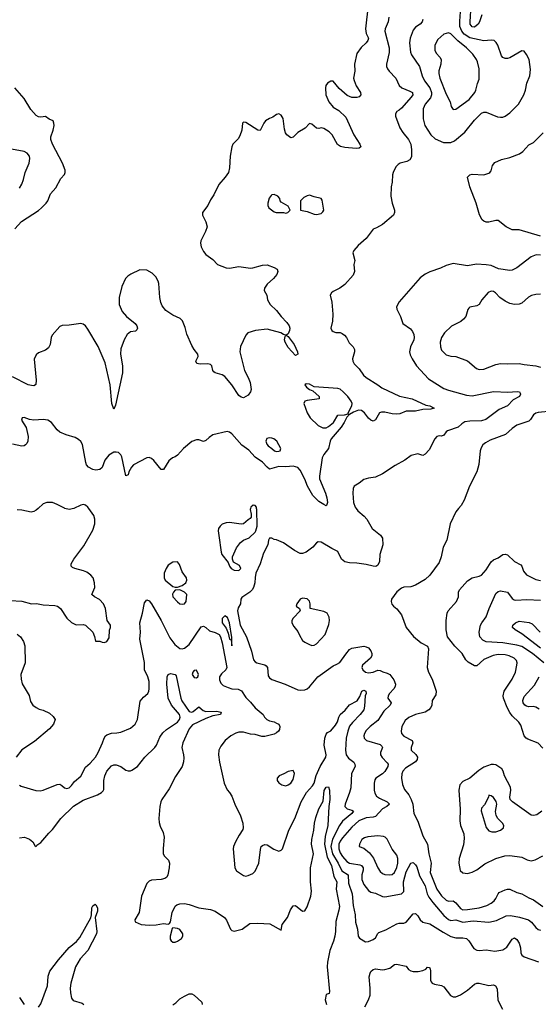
# Model space of a CAD drawing. Header units: inches. Extents: x 1384664 to 1536621, y 460766 to 646467.
# Tile 316 of 488: x 1491631 to 1496031, y 555792 to 564148. Entities that reach past the tile are written whole.
import ezdxf

# ---------------------------------------------------------------- set-up
doc = ezdxf.new("R2010")
doc.units = ezdxf.units.IN
doc.header["$MEASUREMENT"] = 0
doc.layers.add('B4595', color=7, linetype='Continuous')
doc.layers.add('B4596', color=7, linetype='Continuous')

msp = doc.modelspace()

# ---------------------------------------------------------------- linework, layer by layer
at = {"layer": 'B4595', "color": 5}
for points, elevation in [([(1491550, 559219.3), (1491650, 559213.4), (1491730, 559190.6), (1491773.2, 559193.2), (1491830, 559181), (1491930, 559176), (1491950.7, 559170.7), (1491978, 559150), (1492031, 559070), (1492070, 559031), (1492110, 559011), (1492170, 559016), (1492190, 559010.8), (1492250.7, 558950), (1492265.4, 558914.6), (1492274, 558874), (1492310, 558874.8), (1492330, 558864.7), (1492350, 558861), (1492370, 558871), (1492390, 558902), (1492394, 558966), (1492402, 558990), (1492402, 559010), (1492373.2, 559050), (1492359.3, 559150), (1492340.9, 559190), (1492306.7, 559226.7), (1492264, 559250), (1492242.7, 559270), (1492269.4, 559330), (1492266, 559370), (1492253.2, 559410), (1492234.8, 559434.8), (1492199.6, 559459.6), (1492171.8, 559471.8), (1492098, 559490), (1492079, 559499), (1492068, 559510), (1492068.7, 559530), (1492089.2, 559570), (1492176.1, 559683.9), (1492250, 559816), (1492267, 559870), (1492269.4, 559910), (1492260.1, 559940.1), (1492216.6, 560000)], 760), ([(1491787.3, 560000), (1491770, 559984), (1491750, 559973.2), (1491729.3, 559969.3), (1491650, 559986), (1491610, 559989.3)], 760), ([(1492091.1, 560000), (1492090, 559999.5), (1492050, 559992.3), (1492014, 560000)], 760), ([(1493589.1, 560000), (1493586.8, 559990), (1493596, 559950), (1493595.3, 559924.7), (1493586.8, 559913.2), (1493570, 559904), (1493530.5, 559869.5), (1493510, 559866), (1493410, 559880.7), (1493382.8, 559877.2), (1493350, 559866), (1493330.8, 559850), (1493318.8, 559830), (1493314.8, 559810), (1493319.1, 559770), (1493339.3, 559630), (1493346, 559610), (1493400.7, 559540.7), (1493411.3, 559510), (1493426, 559490), (1493450, 559476), (1493490, 559472), (1493508, 559490), (1493494.6, 559514.6), (1493445.2, 559545.2), (1493435.3, 559570), (1493437.2, 559590), (1493470, 559664.7), (1493505.2, 559710), (1493530, 559731), (1493578, 559750), (1493630, 559798), (1493635.1, 559810), (1493644.5, 559850), (1493642.7, 559990), (1493641, 560000)], 760), ([(1494485.7, 560000), (1494500.2, 559980.2), (1494554.3, 559934.3), (1494575.5, 559910), (1494621.6, 559830), (1494692.8, 559772.8), (1494707.9, 559747.9), (1494712.4, 559690), (1494686.4, 559610), (1494684.5, 559550), (1494670, 559518.3), (1494651.4, 559508.6), (1494630, 559509.1), (1494570, 559525), (1494490, 559535.5), (1494430, 559537.3), (1494390, 559546), (1494360.2, 559570), (1494330, 559634.1), (1494278.9, 559658.9), (1494190, 559714), (1494163.4, 559716.6), (1494150, 559709.3), (1494117.1, 559670), (1494061.6, 559630), (1494030, 559617.7), (1494010, 559618.3), (1493962.9, 559642.9), (1493870, 559709.5), (1493810, 559733.2), (1493790, 559735.3), (1493770, 559748), (1493750, 559748), (1493741, 559730), (1493734.8, 559690), (1493698.5, 559621.5), (1493670.8, 559530), (1493634.8, 559450), (1493627.3, 559412.7), (1493626, 559370), (1493614, 559330), (1493603.1, 559310), (1493583.8, 559290), (1493515.1, 559244.9), (1493506, 559230), (1493504.9, 559190), (1493483.6, 559156.4), (1493478.7, 559130), (1493502, 559010), (1493554.9, 558910), (1493596.1, 558790), (1493615.3, 558715.3), (1493630, 558697.6), (1493644, 558690), (1493710, 558671.6), (1493723.2, 558663.2), (1493732.9, 558650), (1493739.9, 558579.9), (1493750, 558563.8), (1493770, 558548.8), (1493884, 558510), (1493990, 558461.3), (1494010, 558457.6), (1494050, 558461.3), (1494070, 558470.3), (1494090, 558487), (1494160.4, 558570), (1494290, 558664.9), (1494322.6, 558677.4), (1494346.7, 558693.3), (1494396.6, 558763.4), (1494430, 558802), (1494450, 558814.9), (1494550, 558830.7), (1494570, 558826.8), (1494590, 558816), (1494610, 558791.3), (1494618.8, 558770), (1494617.3, 558750), (1494606.8, 558730), (1494539.3, 558670), (1494534.4, 558650), (1494541.3, 558630), (1494564.9, 558610), (1494590, 558604.9), (1494630, 558610.3), (1494670, 558628), (1494690, 558625.5), (1494712.1, 558612.1), (1494750, 558601.6), (1494770, 558590.4), (1494806.6, 558546.6), (1494819.3, 558510), (1494815.8, 558490), (1494804.9, 558470), (1494769, 558430), (1494757.3, 558410), (1494753.1, 558390), (1494781.7, 558350), (1494773.2, 558330), (1494720.7, 558279.3), (1494670, 558200.9), (1494604.2, 558150), (1494570, 558116.9), (1494555.6, 558090), (1494551.6, 558070), (1494554.6, 558050), (1494574, 558030), (1494690, 557995.4), (1494703.6, 557983.6), (1494707.8, 557970), (1494693, 557930), (1494692.9, 557910), (1494705.8, 557885.8), (1494750, 557840.4), (1494755.8, 557830), (1494754.5, 557810), (1494730, 557766.6), (1494710, 557747.7), (1494652.9, 557710), (1494644.1, 557695.9), (1494637.6, 557670), (1494637.6, 557610), (1494643.2, 557583.2), (1494659.4, 557559.4), (1494682.7, 557542.7), (1494748.9, 557510), (1494768.7, 557490), (1494745.3, 557470), (1494710, 557449.8), (1494650, 557385.2), (1494630, 557379.6), (1494570, 557374.9), (1494507.5, 557350), (1494450, 557294.9), (1494370, 557205.4), (1494350, 557177.5), (1494338.9, 557150), (1494338.5, 557110), (1494350, 557076.8), (1494370, 557045.7), (1494405, 557005), (1494429.7, 556989.7), (1494445.6, 556985.6), (1494516.7, 556976.7), (1494530.2, 556970), (1494545, 556950), (1494546.1, 556930), (1494532.9, 556890), (1494533, 556850), (1494550.1, 556810), (1494590, 556758.2), (1494610, 556744.1), (1494650, 556736.1), (1494710, 556707.3), (1494730, 556704.7), (1494870.5, 556729.5), (1494889.8, 556750), (1494887.7, 556830), (1494910, 556915.6), (1494950, 556988.4), (1494970, 556994.9), (1494990, 556976.4), (1494999.4, 556959.4), (1495022.4, 556882.4), (1495070, 556796.5), (1495087.4, 556730), (1495101.8, 556701.8), (1495135.5, 556655.5), (1495230, 556545), (1495270, 556512), (1495290, 556503.2), (1495330.8, 556509.2), (1495390.1, 556490.1), (1495479.1, 556499.1), (1495610, 556488.7), (1495676.4, 556503.6), (1495758.2, 556541.8), (1495794.6, 556545.4), (1495871.8, 556531.8), (1495947.2, 556510), (1495973.8, 556490), (1496010, 556442.6), (1496030, 556427.8), (1496050, 556420.2)], 760), ([(1495354.9, 560000), (1495330.6, 559970), (1495284, 559870), (1495254.8, 559730), (1495222.8, 559670), (1495206, 559590), (1495190, 559541.2), (1495110, 559434), (1495070, 559397.2), (1494990, 559349.3), (1494950, 559335.3), (1494890, 559333.2), (1494870, 559322.7), (1494830, 559292.7), (1494786.8, 559230), (1494782.8, 559210), (1494787.7, 559187.7), (1494801, 559170), (1494830, 559146.8), (1494870, 559096), (1494908.6, 558988.6), (1494972.5, 558912.5), (1495038.5, 558858.5), (1495091.3, 558830), (1495098, 558810), (1495088.5, 558650), (1495100.3, 558610), (1495131.7, 558550), (1495164.6, 558450), (1495162.3, 558417.7), (1495129.1, 558370.9), (1495126.4, 558330), (1495119.3, 558310), (1495103, 558290), (1495070.2, 558269.8), (1494990, 558252.2), (1494932.9, 558227.1), (1494900.9, 558199.1), (1494874, 558150), (1494866.5, 558110), (1494871.1, 558090), (1494890, 558066.7), (1494960.5, 558030), (1494965.7, 558010), (1494951.8, 557970), (1494952.2, 557950), (1494992.7, 557912.7), (1495006, 557890), (1495003.5, 557870), (1494988.2, 557850), (1494902.8, 557797.2), (1494880.2, 557770), (1494872.9, 557747.1), (1494869.4, 557710), (1494877.7, 557657.7), (1494895.5, 557615.5), (1494931.4, 557570), (1494952.4, 557530), (1494966.9, 557490), (1494974.9, 557410), (1495010, 557346), (1495050, 557223.1), (1495092.2, 557152.2), (1495102.3, 557070), (1495121.7, 556990), (1495113.9, 556910), (1495168.7, 556768.7), (1495210, 556712.5), (1495250, 556676.1), (1495270, 556666), (1495310, 556670.2), (1495330, 556654.4), (1495370, 556605.9), (1495390, 556595), (1495430, 556595.8), (1495530, 556610.1), (1495594, 556630), (1495630, 556649), (1495657, 556670), (1495671.7, 556690), (1495689.3, 556730.7), (1495700.3, 556739.7), (1495750, 556764.5), (1495770, 556770.2), (1495790, 556769.2), (1495850, 556740.9), (1495890.2, 556730.2), (1495950, 556695.3), (1495990, 556678), (1496070, 556622.6)], 780), ([(1496070, 557966.3), (1496030, 558007.8), (1495941.8, 558041.8), (1495928, 558050), (1495911.2, 558070), (1495881.9, 558161.9), (1495865.3, 558185.3), (1495810, 558238.8), (1495790, 558267.8), (1495765.6, 558310), (1495734.5, 558390), (1495731.9, 558410), (1495741.1, 558450), (1495808.7, 558550), (1495836.8, 558610), (1495849.7, 558670), (1495851.1, 558690), (1495845.1, 558710), (1495827.6, 558730), (1495782.9, 558750), (1495750, 558757.5), (1495690, 558760.2), (1495649.2, 558750.8), (1495570, 558718.3), (1495510, 558663.9), (1495490, 558664.2), (1495434.8, 558694.8), (1495416.5, 558716.5), (1495384.7, 558770), (1495322.9, 558830), (1495261.2, 558910), (1495249.5, 558969.5), (1495249.6, 559049.6), (1495256.9, 559110), (1495265.1, 559130), (1495337, 559210), (1495353.6, 559250), (1495354.5, 559290), (1495362, 559310), (1495430, 559384.9), (1495469.7, 559410.3), (1495530, 559424.2), (1495550, 559434.3), (1495590, 559478.5), (1495630, 559547.2), (1495650, 559563.1), (1495690, 559581.7), (1495730, 559608.7), (1495750, 559612.9), (1495770, 559607.2), (1495830, 559550.2), (1495882.7, 559522.7), (1495891.5, 559511.5), (1495906.5, 559466.5), (1495930, 559437.6), (1496010, 559397.6), (1496050, 559388.7)], 780), ([(1496078.8, 558690), (1495982.8, 558770), (1495890, 558828.3), (1495850, 558840.5), (1495730, 558860.9), (1495588.3, 558868.3), (1495561.1, 558881.1), (1495534, 558910), (1495527.9, 558950), (1495540.8, 559010), (1495551, 559030), (1495590, 559080.4), (1495612.7, 559150), (1495670, 559279.3), (1495690, 559295.5), (1495710, 559301.6), (1495770, 559290.3), (1495810, 559236.5), (1495825, 559225), (1495840.6, 559220.6), (1495932.7, 559227.3), (1496050, 559222.5)], 760), ([(1491630, 557650.8), (1491642.8, 557642.8), (1491766.6, 557606.6), (1491804.1, 557604.1), (1491830, 557608.5), (1491950, 557657), (1491970, 557659.5), (1491987.3, 557650), (1492010, 557628.2), (1492030, 557624.4), (1492050, 557630.4), (1492071.6, 557650), (1492096.4, 557683.6), (1492150, 557728.2), (1492190, 557805.5), (1492230, 557838.4), (1492272.6, 557890), (1492297.7, 557930), (1492333.6, 558010), (1492346.3, 558050), (1492359.5, 558070), (1492370, 558079.3), (1492410, 558093), (1492454.4, 558094.4), (1492490, 558102), (1492570, 558136.3), (1492609.6, 558170.4), (1492629.6, 558210), (1492654.2, 558365.8), (1492681.6, 558398.4), (1492717.6, 558430), (1492727.6, 558450), (1492729.6, 558470.4), (1492729.7, 558530), (1492717.6, 558570), (1492690.8, 558630), (1492688.3, 558691.7), (1492650.5, 558890), (1492654.9, 558950), (1492651.4, 559030), (1492673.7, 559110), (1492690, 559198.8), (1492710, 559223.8), (1492730, 559217), (1492750, 559191.8), (1492830.2, 559050), (1492903.2, 558903.2), (1492946.1, 558846.1), (1492990, 558811.6), (1493010, 558809.2), (1493030, 558815), (1493070, 558844.3), (1493170, 558994.9), (1493190, 559001.3), (1493210, 558990.4), (1493241.7, 558961.7), (1493290, 558948.3), (1493323.5, 558930), (1493335.7, 558910), (1493350, 558859.5), (1493387.3, 558650), (1493381, 558630), (1493343.6, 558596.4), (1493326.8, 558570), (1493324.7, 558544.7), (1493336.1, 558516.1), (1493357.2, 558497.2), (1493399.6, 558479.6), (1493430, 558470.2), (1493485.1, 558465.1), (1493513.2, 558453.2), (1493550, 558395.5), (1493590, 558357.1), (1493629.2, 558309.2), (1493696, 558250), (1493706.8, 558230), (1493726.8, 558210), (1493750, 558196.3), (1493790, 558188), (1493810, 558179.1), (1493828.1, 558168.1), (1493838, 558150), (1493835.8, 558124.2), (1493827.3, 558110), (1493810, 558095.1), (1493790, 558085.1), (1493710, 558066), (1493685.9, 558065.9), (1493630, 558082.9), (1493590, 558083.6), (1493530, 558100.5), (1493490, 558100.5), (1493465.8, 558094.2), (1493422.8, 558070), (1493374, 558030), (1493338, 557982), (1493321.3, 557950), (1493316.4, 557910), (1493325.5, 557845.5), (1493365.5, 557670), (1493390, 557611.3), (1493410.8, 557590), (1493430, 557558), (1493456.3, 557490), (1493505.5, 557390), (1493524.9, 557330), (1493527.7, 557290), (1493523.4, 557276.6), (1493491.7, 557228.3), (1493461.3, 557170), (1493445.3, 557130), (1493443.1, 557110), (1493455.5, 556950), (1493470, 556925.5), (1493530, 556886.4), (1493550, 556880.4), (1493570, 556883.8), (1493610, 556900.7), (1493630, 556921), (1493660.4, 556990), (1493674.7, 557105.3), (1493680.9, 557130), (1493690, 557140.7), (1493710, 557147.7), (1493730, 557144.9), (1493788.2, 557108.2), (1493830, 557092.7), (1493850, 557099.3), (1493860.7, 557110), (1493913.2, 557270), (1493963.8, 557370), (1494020.2, 557510), (1494064.7, 557590), (1494115.1, 557644.9), (1494130, 557668.8), (1494145.6, 557734.4), (1494180.8, 557810), (1494228.5, 557890), (1494229.9, 557910), (1494213.3, 557990), (1494218.9, 558050), (1494230, 558083.7), (1494242.8, 558097.2), (1494270, 558112.6), (1494310, 558161.7), (1494327, 558190), (1494337.9, 558230), (1494351, 558250), (1494391.9, 558288.1), (1494430, 558334.6), (1494493.2, 558366.8), (1494517, 558403), (1494533.6, 558450), (1494550, 558456.8), (1494566.4, 558450), (1494570.9, 558430), (1494562.6, 558410), (1494557.1, 558322.9), (1494549.3, 558290.7), (1494519.7, 558250), (1494455.5, 558184.5), (1494430, 558151.9), (1494413.9, 558110), (1494402, 558050), (1494394.2, 557950), (1494401.3, 557910), (1494420.8, 557880.8), (1494466.5, 557846.5), (1494475.6, 557830), (1494476.5, 557810), (1494445.3, 557750), (1494439.3, 557630), (1494429.4, 557590.6), (1494391.3, 557490), (1494389, 557470), (1494408.2, 557450), (1494450, 557439), (1494462, 557430), (1494448.4, 557410), (1494370, 557346), (1494343.7, 557310), (1494285.2, 557194.8), (1494271.9, 557130), (1494284.8, 557070), (1494333.2, 556990), (1494365.2, 556925.2), (1494418.8, 556890), (1494421.3, 556821.3), (1494451.3, 556730), (1494459.5, 556630), (1494478.2, 556550), (1494478.7, 556490), (1494497.6, 556430), (1494502.8, 556370), (1494514.4, 556354.4), (1494563.5, 556323.5), (1494590, 556324), (1494630, 556341.6), (1494650, 556356.3), (1494668.4, 556391.6), (1494678.3, 556401.7), (1494737.4, 556422.6), (1494830, 556475.5), (1494850, 556480.5), (1494890, 556479.5), (1494910, 556490.4), (1494970, 556558.4), (1494990, 556563.8), (1495010, 556543), (1495030, 556508), (1495050, 556490.4), (1495110, 556476), (1495223.7, 556403.7), (1495290, 556367.2), (1495330, 556355.1), (1495390, 556356.3), (1495421.6, 556350), (1495441.1, 556330), (1495484.4, 556264.4), (1495510.3, 556250.3), (1495530, 556247.4), (1495590, 556253.1), (1495661.8, 556241.8), (1495730, 556252.9), (1495764.2, 556275.8), (1495810, 556344.2), (1495830, 556354.9), (1495850, 556341.3), (1495868, 556310), (1495879.2, 556270), (1495883.5, 556230), (1495892.4, 556210), (1495910, 556195.3), (1496031.3, 556151.3)], 740), ([(1496050, 558814.5), (1495890, 558935.8), (1495833.6, 558970), (1495811.8, 558990), (1495814.5, 559010), (1495838.4, 559030), (1495870, 559042.8), (1495952.7, 559032.7), (1495979.5, 559019.5), (1496047.9, 558950)], 740), ([(1491610, 558933.8), (1491636.5, 558910), (1491661.7, 558870), (1491674.8, 558834.8), (1491677.1, 558690), (1491641.7, 558590), (1491642, 558550), (1491652.3, 558512.3), (1491710, 558411.3), (1491721.1, 558361.1), (1491741, 558330), (1491770.5, 558310.5), (1491795.9, 558295.9), (1491830, 558286.8), (1491883.5, 558263.5), (1491914.4, 558234.4), (1491931, 558210), (1491917.3, 558170), (1491884, 558130), (1491756.7, 558023.3), (1491650, 557951.5), (1491599.5, 557890)], 740), ([(1491630, 557204), (1491670.6, 557210.6), (1491714.4, 557194.4), (1491742, 557170), (1491759.6, 557139.6), (1491770, 557132), (1491777.2, 557142.8), (1491810, 557164.9), (1491876.9, 557243.1), (1491910, 557274.9), (1491979.1, 557370), (1492086.7, 557473.3), (1492170, 557525), (1492289.6, 557570), (1492325.1, 557590), (1492337.8, 557602.2), (1492344.7, 557615.3), (1492344.2, 557690), (1492352.2, 557730), (1492371.1, 557770), (1492410, 557815.6), (1492430, 557824), (1492450, 557824), (1492490, 557809), (1492530, 557780.2), (1492550, 557772.3), (1492570, 557773.2), (1492581.4, 557778.6), (1492629.7, 557810), (1492691.5, 557888.5), (1492778, 557970), (1492790.7, 557990), (1492819.7, 558060.3), (1492844.4, 558095.6), (1492876.6, 558123.4), (1492970, 558187.3), (1492986.7, 558210), (1492991.1, 558230), (1492985.2, 558250), (1492919.4, 558330), (1492889.8, 558390), (1492878.4, 558510), (1492881, 558570), (1492889.8, 558590.2), (1492910, 558598), (1492950, 558590.3), (1492958.7, 558578.7), (1492996.6, 558390), (1493006.6, 558366.6), (1493070, 558275.4), (1493090, 558271.7), (1493102.8, 558277.2), (1493150, 558315.8), (1493186.3, 558286.3), (1493210, 558277.7), (1493300.8, 558280.8), (1493339.3, 558270), (1493335.5, 558250), (1493270, 558238.9), (1493210, 558217.7), (1493095.7, 558164.3), (1493069.3, 558130.7), (1493014.8, 558010), (1493006.8, 557970), (1493021.8, 557910), (1493022.8, 557882.8), (1493020.6, 557850), (1493010.2, 557810), (1492953.8, 557726.2), (1492898.2, 557621.8), (1492836.2, 557530), (1492827, 557510), (1492819.4, 557470), (1492812, 557370), (1492814.1, 557334.1), (1492822.8, 557302.8), (1492848.2, 557250), (1492856.3, 557210), (1492846.9, 557113.1), (1492848.4, 557070), (1492859.3, 557050), (1492893.9, 557013.9), (1492901.1, 556990), (1492900.3, 556950), (1492889, 556891), (1492879.5, 556870), (1492861.4, 556858.6), (1492830, 556850.8), (1492750, 556845.1), (1492730, 556837.6), (1492710, 556818), (1492663.8, 556710), (1492643.6, 556570), (1492608.2, 556510), (1492610.7, 556490.7), (1492662, 556470), (1492730, 556462.4), (1492790, 556466.4), (1492850, 556477.1), (1492890, 556471), (1492903.1, 556476.9), (1492909.4, 556490.6), (1492925.7, 556570), (1492950, 556623.8), (1492964.5, 556635.5), (1492990, 556644.7), (1493030, 556646.4), (1493070, 556638.5), (1493150, 556611), (1493250, 556597.8), (1493290, 556583.6), (1493368.8, 556530), (1493385.9, 556505.9), (1493419.5, 556430), (1493430, 556418.7), (1493450, 556411.8), (1493518, 556430), (1493583.5, 556476.5), (1493650, 556481.7), (1493753.8, 556473.8), (1493850, 556422), (1493858.4, 556470), (1493903.6, 556530), (1493927, 556593), (1493950, 556627.3), (1493970, 556630.8), (1494030, 556582.4), (1494050, 556586), (1494070, 556618.8), (1494102, 556710), (1494107.4, 556752.6), (1494098, 556830), (1494097.8, 556950), (1494124.6, 557070), (1494105.6, 557150), (1494108.6, 557190), (1494127.7, 557270), (1494132.8, 557330), (1494143.1, 557376.9), (1494169.3, 557450), (1494204.8, 557515.2), (1494213, 557607), (1494230, 557635.3), (1494250, 557638), (1494260.7, 557610), (1494262.9, 557530), (1494254.1, 557470), (1494243.8, 557310), (1494223.8, 557216.2), (1494216.9, 557150), (1494240.7, 557040.7), (1494275.3, 556970), (1494297.3, 556877.3), (1494320.8, 556830), (1494315.5, 556770), (1494343.3, 556623.3), (1494339.9, 556590), (1494313.4, 556493.4), (1494310.1, 556410), (1494303.5, 556370), (1494292.7, 556327.3), (1494263.5, 556250), (1494242.4, 556150), (1494240.9, 556110), (1494259.3, 555900.7), (1494255.6, 555884.4), (1494230, 555874), (1494222.5, 555830), (1494234, 555790)], 720), ([(1496037.5, 558297.5), (1496010, 558313.6), (1495990, 558318.4), (1495950, 558317.2), (1495930, 558322.3), (1495915.8, 558330), (1495902.9, 558350), (1495900.8, 558370), (1495910, 558403), (1496000, 558500), (1496038, 558570)], 760), ([(1496059.7, 557430), (1496019.1, 557400.9), (1495990, 557393.4), (1495970, 557398.1), (1495950, 557411.1), (1495810.8, 557510), (1495791.4, 557530), (1495788.2, 557550), (1495798.7, 557610), (1495794.3, 557634.3), (1495744.1, 557730), (1495731.5, 557771.5), (1495720.9, 557790), (1495670, 557822.9), (1495650, 557828.1), (1495630, 557826.2), (1495570, 557803.4), (1495525.3, 557774.7), (1495450, 557712), (1495390, 557682.6), (1495365.2, 557654.8), (1495355.6, 557610), (1495367.6, 557447.6), (1495364.2, 557350), (1495370.1, 557310), (1495398.7, 557238.7), (1495402, 557198), (1495395, 557145), (1495358.6, 557030), (1495355.9, 556990), (1495368.4, 556928.4), (1495390, 556907.5), (1495430, 556902.4), (1495470, 556914.3), (1495510, 556934), (1495576.7, 556983.3), (1495670, 557028.4), (1495748.2, 557051.8), (1495790, 557056.2), (1495890, 557040.2), (1495936.9, 557016.9), (1495970, 557008.4), (1496003.2, 557016.8), (1496070, 557051.2)], 820), ([(1491790, 555767), (1491810, 555797.3), (1491867.5, 555950), (1491871.9, 556030), (1491885.6, 556074.4), (1491959.3, 556170), (1492050, 556272.9), (1492113.6, 556326.4), (1492142.1, 556357.9), (1492233.4, 556526.6), (1492240.5, 556550), (1492242.8, 556610), (1492250, 556628), (1492270, 556641.6), (1492276.9, 556636.9), (1492291.6, 556610), (1492290, 556581.2), (1492271.9, 556528.1), (1492284.3, 556410), (1492282.7, 556390), (1492207.8, 556250), (1492142.9, 556177.1), (1492103.8, 556110), (1492064.5, 555970), (1492059.8, 555930), (1492061.6, 555890), (1492070, 555842.8), (1492084.4, 555824.4), (1492160.3, 555800.3), (1492174.9, 555790)], 680), ([(1494559.2, 555770), (1494591.6, 555830), (1494603.5, 555870), (1494605.5, 555930), (1494594.9, 556025.1), (1494603.4, 556056.6), (1494610, 556070.4), (1494630, 556088.5), (1494650, 556093.4), (1494710, 556084.4), (1494730, 556086.5), (1494770, 556098.3), (1494809.8, 556130.2), (1494828.6, 556131.4), (1494910, 556114.9), (1494930, 556087.7), (1494950, 556075.5), (1494970, 556070.5), (1495010.4, 556070.4), (1495050, 556078.3), (1495076, 556090), (1495090, 556106.8), (1495105.4, 556105.4), (1495110, 556102), (1495115.3, 556075.3), (1495116.2, 555996.2), (1495122.2, 555982.2), (1495131.8, 555971.8), (1495150, 555963.7), (1495210, 555950.3), (1495230, 555939.5), (1495286.7, 555866.7), (1495310, 555854.9), (1495330, 555856.5), (1495370, 555872.2), (1495430, 555910.6), (1495490, 555962.8), (1495510, 555970.6), (1495530, 555972.7), (1495610, 555952.7), (1495650, 555956.4), (1495668.8, 555948.8), (1495682.5, 555922.5), (1495687.3, 555827.3), (1495727.4, 555750)], 720), ([(1491628.3, 555850), (1491670, 555790.3)], 680), ([(1492930, 555787.2), (1492956.4, 555803.6), (1492990, 555838), (1493030, 555862.4), (1493070, 555881.6), (1493090, 555880.5), (1493110, 555870.7), (1493176, 555810), (1493178.8, 555790)], 680)]:
    msp.add_lwpolyline(points, dxfattribs=dict(at, elevation=elevation))
for points, elevation in [([(1492970, 559548), (1492930, 559544), (1492890, 559517.2), (1492873, 559490), (1492857.6, 559450), (1492855.5, 559410), (1492864.9, 559390), (1492930, 559337.1), (1492950, 559330.5), (1492970, 559330.6), (1493010, 559347.3), (1493041.2, 559370), (1493049.2, 559390), (1493045.2, 559410), (1493010, 559462), (1492985.2, 559525.2)], 760), ([(1492990, 559309.3), (1492950, 559305.2), (1492934.8, 559290), (1492926.7, 559273.3), (1492930.7, 559250), (1492970, 559206.8), (1492990, 559191), (1493010, 559186.8), (1493030, 559191), (1493042.7, 559210), (1493049.3, 559270), (1493029, 559290)], 760), ([(1494030, 559239), (1494010, 559229), (1493981, 559190), (1493976, 559170), (1494004.7, 559150), (1494011.3, 559130), (1493950.5, 559070), (1493939.1, 559050), (1493940.7, 559030), (1493958, 558998), (1493990, 558956), (1494003.4, 558923.4), (1494030, 558880.7), (1494050, 558864), (1494090, 558844), (1494110, 558837.3), (1494130, 558839.1), (1494150, 558850.7), (1494223, 558930), (1494254.2, 559014.2), (1494259.6, 559050), (1494256.1, 559076.1), (1494239.3, 559110), (1494210, 559126.6), (1494095.3, 559150), (1494096, 559190), (1494090, 559214), (1494070, 559233.2)], 780), ([(1493370, 559088.6), (1493350, 559066.6), (1493348.8, 559030), (1493382.7, 558982.7), (1493400.5, 558940.5), (1493410, 558890.7), (1493426, 558886), (1493430, 558834), (1493430, 558906), (1493412.1, 559030), (1493394.8, 559074.8)], 760), ([(1493130, 558626.9), (1493110, 558625.7), (1493099.3, 558610), (1493094.7, 558590), (1493110, 558566.1), (1493130, 558563.7), (1493140.9, 558570), (1493148, 558590)], 740), ([(1493950, 557775.3), (1493910, 557769), (1493873.2, 557746.8), (1493832, 557730), (1493816, 557710), (1493816, 557690), (1493830, 557671.3), (1493855.3, 557655.3), (1493890, 557646.8), (1493910, 557653.4), (1493930, 557668), (1493950, 557701), (1493961.2, 557750)], 760), ([(1495610, 557566), (1495607.3, 557550), (1495574.7, 557485.3), (1495550, 557457.2), (1495545.5, 557434.5), (1495590, 557291.3), (1495610, 557264.9), (1495635.8, 557255.8), (1495670, 557256.5), (1495710, 557268.9), (1495737, 557290), (1495738.4, 557310), (1495727, 557330), (1495688.7, 557368.7), (1495674, 557394), (1495668.7, 557428.7), (1495678.1, 557490), (1495673.9, 557513.9), (1495650, 557547.6), (1495630, 557561.2)], 840), ([(1494670, 557220.8), (1494585.4, 557214.6), (1494555.6, 557204.4), (1494534.9, 557190), (1494513, 557150), (1494511.3, 557130), (1494550, 557115.8), (1494598.1, 557078.1), (1494632.3, 557032.3), (1494670.2, 556950), (1494690, 556920.2), (1494710, 556902.4), (1494730, 556894.2), (1494770, 556891.1), (1494790, 556894.7), (1494810, 556910.3), (1494830, 556952.2), (1494838.8, 556990), (1494838.6, 557030), (1494830, 557058), (1494789.9, 557109.9), (1494750, 557194.3), (1494731.2, 557211.2), (1494716.6, 557216.6)], 780), ([(1492930, 556442), (1492924.5, 556435.5), (1492906.4, 556370), (1492906.1, 556346.1), (1492914.8, 556330), (1492930, 556320.5), (1492950, 556320.4), (1492970, 556328.4), (1493003.7, 556350), (1493014.3, 556370), (1493014.3, 556390), (1492990, 556426.6), (1492970, 556436.2)], 720)]:
    msp.add_lwpolyline(points, close=True, dxfattribs=dict(at, elevation=elevation))
at = {"layer": 'B4596', "color": 5}
for points, elevation in [([(1494586.9, 564270), (1494563.5, 564070), (1494570.8, 564030.8), (1494589.2, 563990), (1494585.8, 563970), (1494571.4, 563950), (1494529.3, 563910.7), (1494490, 563860.9), (1494472.2, 563770), (1494474, 563710), (1494464.2, 563650), (1494467.8, 563632.2), (1494487, 563587), (1494523.7, 563530), (1494526, 563510), (1494510, 563494), (1494490, 563487.4), (1494450, 563487.7), (1494410, 563503.5), (1494342.6, 563562.6), (1494290, 563626.3), (1494270, 563624.7), (1494242.4, 563610), (1494227, 563590), (1494224.2, 563570), (1494229.1, 563510), (1494254.6, 563450), (1494290, 563404.9), (1494338, 563378), (1494399, 563319), (1494465.3, 563170), (1494518, 563090), (1494524, 563070), (1494510, 563058), (1494486.6, 563053.4), (1494390, 563063.5), (1494352.5, 563072.5), (1494327.7, 563087.7), (1494281.1, 563170), (1494255.7, 563195.7), (1494210, 563225), (1494190, 563228.6), (1494170, 563224), (1494150, 563228.2), (1494110, 563261.3), (1494090, 563265.6), (1494051.8, 563228.2), (1493989.5, 563190.5), (1493950, 563149.7), (1493930, 563145.4), (1493896.2, 563170), (1493886, 563186), (1493877.8, 563217.8), (1493866.9, 563310), (1493850, 563338), (1493830, 563347.8), (1493810, 563343.6), (1493779.5, 563320.5), (1493750, 563309.6), (1493717.1, 563290), (1493701.6, 563270), (1493670, 563208), (1493650, 563208.7), (1493550, 563275.3), (1493530, 563278), (1493522, 563270), (1493516.4, 563210), (1493497.8, 563162.2), (1493483.2, 563136.8), (1493440.3, 563090), (1493431.7, 563070), (1493416.5, 562990), (1493411.4, 562890), (1493402.3, 562850), (1493374.3, 562810), (1493319.5, 562750), (1493278, 562662), (1493250, 562619), (1493226, 562570), (1493180.7, 562510), (1493182, 562490), (1493210, 562431.3), (1493220.5, 562390), (1493208.5, 562350), (1493168.3, 562271.7), (1493165.2, 562250), (1493170, 562220.7), (1493190, 562180.3), (1493210, 562154), (1493270, 562112), (1493309.4, 562069.4), (1493382.6, 562042.6), (1493410, 562040.2), (1493490, 562051.7), (1493590, 562040.3), (1493610, 562041.7), (1493690, 562063.8), (1493730, 562067.7), (1493790, 562044.9), (1493814.8, 562030), (1493822, 562010), (1493813.5, 561986.5), (1493784, 561950), (1493730, 561904), (1493706.8, 561870), (1493706, 561850), (1493726.8, 561810), (1493733.4, 561770), (1493755.5, 561730), (1493810, 561680.5), (1493848.7, 561630), (1493897.7, 561577.7), (1493916, 561550), (1493922.3, 561530), (1493921.1, 561510), (1493910, 561482), (1493892, 561470), (1493910, 561458), (1493960.3, 561390), (1493988, 561330), (1493990, 561308), (1493970, 561298.4), (1493910, 561365.4), (1493882.7, 561410), (1493877.4, 561430), (1493882, 561458), (1493888.7, 561470), (1493870, 561475.1), (1493846, 561490), (1493730, 561520.4), (1493631.3, 561510), (1493566, 561490), (1493548.8, 561470), (1493505.4, 561374.6), (1493499, 561330), (1493537.8, 561170), (1493570.3, 561110), (1493585.7, 561070), (1493593.8, 561010), (1493590, 560989.4), (1493570, 560960.7), (1493530, 560938), (1493510, 560942.9), (1493490, 560958.7), (1493430.8, 561050), (1493370, 561120.4), (1493350, 561133.1), (1493289.7, 561149.7), (1493278, 561158), (1493269.6, 561170), (1493259.6, 561210), (1493250, 561220.7), (1493226.9, 561226.9), (1493163.3, 561223.3), (1493134, 561230), (1493126, 561250), (1493144, 561290), (1493142, 561310), (1493110, 561349), (1493090, 561384), (1493050, 561479.3), (1493035.9, 561535.9), (1493011.4, 561591.4), (1492992.2, 561612.2), (1492930, 561639.7), (1492870, 561678.4), (1492838.7, 561718.7), (1492828.1, 561748.1), (1492820.8, 561790), (1492811.1, 561910), (1492805.4, 561930), (1492785.5, 561965.5), (1492755.2, 561995.2), (1492710, 562021.6), (1492650, 562024.2), (1492572.5, 561987.5), (1492547.9, 561972.1), (1492527.9, 561952.1), (1492497.7, 561882.3), (1492474.4, 561790), (1492474.9, 561730), (1492499.3, 561670), (1492537.1, 561630), (1492610.4, 561570), (1492623.8, 561550), (1492630.4, 561530), (1492625.2, 561514.8), (1492614.6, 561505.4), (1492570, 561498), (1492543.9, 561476.1), (1492516.3, 561430), (1492490, 561355.3), (1492487.2, 561310), (1492503.7, 561210), (1492503.7, 561150), (1492443.4, 560876.6), (1492430, 560841.2), (1492411.8, 560890), (1492399.2, 561050), (1492355.8, 561235.8), (1492295.6, 561375.6), (1492210, 561522.4), (1492190, 561549.6), (1492170, 561564.5), (1492150, 561569.5), (1492050, 561556.2), (1491990, 561553.3), (1491970, 561542.9), (1491906, 561470), (1491898.7, 561450), (1491890.4, 561390), (1491876.2, 561363.8), (1491850, 561342), (1491790, 561319.7), (1491770, 561304.5), (1491754.6, 561265.4), (1491770.4, 561089.6), (1491767.5, 561052.5), (1491757.5, 561042.5), (1491750, 561039.3), (1491730, 561042), (1491702, 561050), (1491570, 561117.6)], 720), ([(1495050.2, 564150), (1495046.3, 564130), (1495029.4, 564110.6), (1494990, 564083.5), (1494970, 564058.4), (1494944.4, 563990), (1494939.1, 563950), (1494947.9, 563872.1), (1494954.7, 563850), (1495022.2, 563750), (1495044.7, 563670), (1495065.5, 563630), (1495110.1, 563570.1), (1495125.8, 563530), (1495125, 563510), (1495115.2, 563484.8), (1495071.1, 563430), (1495053.8, 563390), (1495053, 563307), (1495067.4, 563250), (1495119.5, 563170), (1495156.2, 563136.2), (1495225.5, 563105.5), (1495290, 563104.2), (1495320, 563120), (1495407.4, 563192.6), (1495490, 563295.8), (1495550, 563354), (1495570, 563361.6), (1495590, 563361.6), (1495684.6, 563324.6), (1495710, 563319.5), (1495730, 563320.3), (1495750, 563328.8), (1495790, 563357.4), (1495863, 563430), (1495908.5, 563510), (1495922, 563550), (1495933.7, 563610), (1495958.7, 563670), (1495964, 563724), (1495952.2, 563810), (1495930, 563853.2), (1495910, 563879.3), (1495890, 563882), (1495790, 563824.5), (1495770, 563818), (1495750, 563818), (1495730, 563826), (1495720.1, 563840.1), (1495687.8, 563930), (1495674.7, 563954.7), (1495657.2, 563970), (1495630, 563974.7), (1495570, 563967.2), (1495450, 563994.5), (1495403.3, 564023.3), (1495382, 564050), (1495366.1, 564090), (1495364.1, 564135.9), (1495374.3, 564254.3)], 760), ([(1495552.2, 564190), (1495531.2, 564128.8), (1495520.2, 564110), (1495490, 564084.8), (1495470, 564085.8), (1495453.8, 564110), (1495452.2, 564130), (1495460.1, 564270)], 740), ([(1494761.7, 564170), (1494758.5, 564130), (1494732.9, 564070), (1494729.4, 564050), (1494767, 563910), (1494764.7, 563870), (1494743.1, 563770), (1494743.1, 563750), (1494750.4, 563730), (1494764.9, 563710), (1494823.1, 563650), (1494850.3, 563590), (1494872.4, 563570), (1494942.2, 563542.2), (1494962.4, 563530), (1494964.2, 563524.2), (1494967, 563510), (1494951.6, 563490), (1494870, 563398), (1494850, 563379.6), (1494830.4, 563369.6), (1494820.5, 563350), (1494818, 563330), (1494855.8, 563230), (1494881.4, 563190), (1494929.4, 563130), (1494948.8, 563090), (1494955.6, 563044.4), (1494956, 562984), (1494940.3, 562959.7), (1494915.4, 562944.6), (1494858.8, 562930), (1494840.6, 562919.4), (1494822.5, 562897.5), (1494799.1, 562850), (1494793.1, 562830), (1494791.8, 562770), (1494783.1, 562730), (1494779.5, 562650), (1494790.4, 562590.4), (1494811, 562530), (1494811, 562510), (1494802.8, 562490), (1494707.7, 562410), (1494659.2, 562380.8), (1494630, 562369), (1494570.6, 562290), (1494502, 562230), (1494464.9, 562190), (1494456.3, 562170), (1494475.2, 562104.8), (1494466, 562070), (1494470.8, 562010), (1494461.4, 561978.6), (1494390, 561899.3), (1494346, 561870), (1494290, 561841.2), (1494276, 561830), (1494266, 561810), (1494280.5, 561750), (1494288.8, 561650), (1494284.9, 561590), (1494272, 561530), (1494279.3, 561510), (1494290, 561500.4), (1494313.1, 561493.1), (1494350, 561491.7), (1494365.4, 561485.4), (1494386, 561470), (1494402.4, 561450), (1494426.1, 561406.1), (1494459.1, 561370), (1494470.5, 561350), (1494470.4, 561330), (1494453.4, 561270), (1494456.5, 561250), (1494470, 561226), (1494510, 561184.4), (1494547.2, 561130), (1494570, 561110.3), (1494668.2, 561050), (1494703.2, 561023.2), (1494852.7, 560952.7), (1494959.5, 560930), (1495077.2, 560877.2), (1495111, 560870), (1495146.8, 560850), (1495118.3, 560841.7), (1495050, 560840.7), (1494990, 560825), (1494910, 560824.8), (1494856.3, 560803.7), (1494830, 560800.2), (1494790, 560801.5), (1494730, 560816.8), (1494701.8, 560818.2), (1494684.4, 560810), (1494650, 560752.3), (1494630, 560742), (1494610, 560749.6), (1494590, 560764.7), (1494556, 560810), (1494530, 560830.9), (1494506.5, 560833.5), (1494463.4, 560816.6), (1494430, 560797.2), (1494422, 560798), (1494421, 560790), (1494405.5, 560774.5), (1494384.9, 560730), (1494358, 560690), (1494272.6, 560590), (1494263.6, 560570), (1494250.3, 560510), (1494210, 560458), (1494196.5, 560430), (1494173.1, 560273.1), (1494174, 560250), (1494226.5, 560130), (1494237.8, 560090), (1494241.7, 560050), (1494234.9, 560025.1), (1494230, 560022.9), (1494210, 560032.4), (1494170, 560058), (1494118.9, 560110), (1494072.9, 560190), (1494050, 560247.8), (1494010, 560325.6), (1493990, 560346.3), (1493950, 560357.6), (1493890, 560353.7), (1493830, 560356.9), (1493750, 560334.5), (1493730, 560349.5), (1493692.1, 560392.1), (1493630, 560436.2), (1493575.4, 560495.4), (1493516.6, 560536.6), (1493430, 560632), (1493410, 560646.6), (1493390, 560652.7), (1493270, 560624.5), (1493237.3, 560602.7), (1493210, 560577.2), (1493190, 560569), (1493150, 560582.7), (1493130, 560582.7), (1493090, 560569.2), (1493020.7, 560510), (1492970, 560452.3), (1492950, 560438), (1492926, 560430), (1492895.1, 560404.9), (1492850, 560329.2), (1492830, 560329.4), (1492770, 560407.3), (1492750, 560425.1), (1492730, 560431.8), (1492710.5, 560429.5), (1492596.4, 560370), (1492578, 560350), (1492556.3, 560310), (1492550, 560286), (1492530, 560278), (1492497.6, 560437.6), (1492490, 560456), (1492470, 560474.5), (1492450, 560478.4), (1492430, 560476.2), (1492387.8, 560452.2), (1492353.7, 560410), (1492331.7, 560348.3), (1492310.8, 560330), (1492276.2, 560323.8), (1492250, 560329.7), (1492215.6, 560350), (1492198.3, 560370), (1492190.8, 560390.8), (1492162.4, 560542.4), (1492150, 560567.3), (1492130, 560585.1), (1492100.9, 560600.9), (1492023.7, 560623.7), (1491970, 560648.3), (1491948.1, 560668.1), (1491901.1, 560730), (1491870, 560748.7), (1491830, 560754.6), (1491749.7, 560749.7), (1491715.2, 560755.2), (1491667.9, 560772.1), (1491651.3, 560768.7), (1491647.3, 560750), (1491685.8, 560685.8), (1491703.6, 560610), (1491699.5, 560570), (1491690.2, 560549.8), (1491680.3, 560539.7), (1491667.8, 560532.2), (1491650, 560529.8), (1491570, 560544.8)], 740), ([(1491588.2, 562371.8), (1491645.4, 562434.6), (1491790, 562527.2), (1491815.8, 562550), (1491854.7, 562590), (1491868, 562610), (1491892, 562670), (1491938.2, 562721.8), (1491980.1, 562799.9), (1492010, 562834.8), (1492016.9, 562850), (1492016.9, 562870), (1491995.1, 562930), (1491908.3, 563090), (1491893.5, 563130), (1491894.7, 563154.7), (1491914, 563210), (1491922.4, 563250), (1491921.6, 563270), (1491914.7, 563290), (1491882, 563302), (1491850, 563325.1), (1491810, 563321.5), (1491790, 563324.3), (1491770, 563333.9), (1491724.1, 563384.1), (1491670, 563479.3), (1491590, 563569.7)], 720), ([(1496050, 562309.8), (1495870, 562364.2), (1495810, 562363.6), (1495757.2, 562390), (1495690, 562442.7), (1495670, 562444.5), (1495610, 562429.7), (1495588.7, 562430), (1495570, 562437), (1495555.1, 562450), (1495531.1, 562491.1), (1495502.4, 562590), (1495449.7, 562730), (1495430, 562811.3), (1495448.7, 562830), (1495470, 562836.3), (1495570, 562832.2), (1495610, 562844.4), (1495619.3, 562850), (1495630, 562866), (1495643.7, 562910), (1495663, 562937), (1495718.6, 562961.4), (1495790, 562978), (1495872, 563010), (1495898.4, 563030), (1495950, 563085.5), (1495990, 563104.9), (1496072.9, 563187.1)], 740), ([(1491630, 562718.8), (1491650, 562751), (1491664.2, 562790), (1491677.2, 562850), (1491711.6, 562930), (1491717.6, 562970), (1491713.3, 562990), (1491694.9, 563014.9), (1491670, 563028.4), (1491450.3, 563069.7)], 740), ([(1496049.9, 562149.9), (1496013.2, 562153.2), (1495970, 562134.2), (1495850, 562042.4), (1495810, 562022), (1495790, 562018), (1495692.9, 562032.9), (1495630, 562060.5), (1495590, 562067.6), (1495507.7, 562072.3), (1495430, 562059), (1495310, 562077.2), (1495250, 562062.7), (1495201.1, 562038.9), (1495110, 562007.3), (1495071.8, 561988.2), (1495030, 561957), (1494850, 561752.3), (1494828.4, 561710), (1494830.5, 561690), (1494860.7, 561630), (1494881, 561570), (1494945.5, 561525.5), (1494962.9, 561502.9), (1494974.9, 561474.9), (1494978.9, 561450), (1494975.6, 561430), (1494947.6, 561370), (1494939.5, 561330), (1494944.4, 561304.4), (1494959.5, 561270), (1494996.4, 561210), (1495099.9, 561099.9), (1495230, 561018.3), (1495270, 561002.4), (1495422, 560962), (1495470, 560955.8), (1495650, 560992.2), (1495772.3, 560987.7), (1495852.4, 560992.4), (1495870.8, 560990), (1495878, 560978), (1495880.5, 560970), (1495870.5, 560950), (1495819.1, 560920.9), (1495770.1, 560869.9), (1495699.8, 560840.2), (1495585.2, 560754.8), (1495550, 560744), (1495450, 560740.2), (1495406.4, 560733.6), (1495381, 560719), (1495350, 560689), (1495261.5, 560658.5), (1495250.2, 560649.8), (1495230, 560620.5), (1495210, 560614.5), (1495190, 560616.8), (1495170, 560609.7), (1495154.4, 560590), (1495103.8, 560496.2), (1495070, 560459.3), (1495050, 560449.3), (1495010, 560464), (1494952, 560450), (1494898.8, 560410), (1494816.1, 560363.9), (1494710, 560292.3), (1494650, 560264.5), (1494590, 560257), (1494550, 560246), (1494510, 560213.2), (1494470, 560188.7), (1494458.8, 560170), (1494457.3, 560130), (1494463.8, 560050), (1494478.4, 560010), (1494485.7, 560000)], 760), ([(1496050, 561818.7), (1496010, 561816.9), (1495974.1, 561805.9), (1495947.9, 561792.1), (1495890, 561742.6), (1495870, 561733.5), (1495830, 561730.9), (1495790, 561740.4), (1495750, 561759.1), (1495705.6, 561790), (1495667, 561830), (1495650, 561840.5), (1495630, 561843.5), (1495606.8, 561833.2), (1495553.1, 561770), (1495528.4, 561730), (1495510, 561719.2), (1495451.4, 561708.6), (1495440.7, 561699.3), (1495432.5, 561687.5), (1495415.3, 561630), (1495394.9, 561605.1), (1495372.4, 561587.6), (1495294.2, 561545.8), (1495236.2, 561490), (1495209.1, 561450), (1495197.8, 561410), (1495200.3, 561370), (1495210, 561343), (1495250, 561303.8), (1495290, 561292.4), (1495331, 561290), (1495430, 561251.7), (1495506.2, 561186.2), (1495530, 561178.2), (1495570, 561181.8), (1495670, 561222.8), (1495710, 561231.1), (1495772.3, 561227.7), (1495870, 561230.4), (1495910, 561220.3), (1496010, 561210.3), (1496050, 561198.7)], 780), ([(1496145.1, 560825.1), (1496030, 560814.3), (1496010, 560808), (1495990, 560793.3), (1495966.2, 560753.8), (1495950, 560740.3), (1495850, 560706.2), (1495810, 560679.7), (1495753.3, 560626.7), (1495621.7, 560578.3), (1495582.8, 560557.2), (1495561.2, 560538.8), (1495545.2, 560514.8), (1495537.8, 560490), (1495527.7, 560372.3), (1495510.6, 560310.6), (1495446, 560190), (1495403.1, 560070), (1495375.1, 560024.9), (1495354.9, 560000)], 780), ([(1492014, 560000), (1492010, 560000.9), (1491950, 560034.5), (1491910, 560049.6), (1491890, 560051.3), (1491862, 560050), (1491830, 560039.5), (1491787.3, 560000)], 760), ([(1492216.6, 560000), (1492209.3, 560010), (1492190, 560026.6), (1492173.1, 560033.1), (1492150, 560027.3), (1492091.1, 560000)], 760), ([(1493641, 560000), (1493639.3, 560010), (1493630, 560024), (1493611.6, 560028.4), (1493591.3, 560010), (1493589.1, 560000)], 760)]:
    msp.add_lwpolyline(points, dxfattribs=dict(at, elevation=elevation))
for points, elevation in [([(1495270, 564036.2), (1495230, 564024.2), (1495179.6, 563980.4), (1495154.2, 563930), (1495153.2, 563890), (1495164.3, 563864.3), (1495196, 563830), (1495206.4, 563810), (1495204.9, 563770), (1495186.6, 563713.4), (1495185.9, 563690), (1495195.1, 563650), (1495250, 563514.9), (1495282.4, 563450), (1495290.6, 563410), (1495310, 563386.8), (1495330, 563387.7), (1495445.1, 563470), (1495491.9, 563530), (1495501.5, 563550), (1495514.3, 563605.7), (1495530, 563642), (1495528.6, 563730), (1495514.8, 563790), (1495506.2, 563810), (1495475, 563855), (1495422.9, 563910), (1495347.1, 563967.1), (1495290, 564026.6)], 780), ([(1493790, 562662.7), (1493770, 562661.2), (1493763.4, 562656.6), (1493746.2, 562633.8), (1493737.3, 562590), (1493736, 562570), (1493744.7, 562550), (1493790, 562518), (1493807.3, 562512.7), (1493870, 562512), (1493890, 562506), (1493906, 562510), (1493926, 562530), (1493910, 562566), (1493850, 562598), (1493842, 562610), (1493839, 562630), (1493822, 562650)], 740), ([(1494090, 562659), (1494070, 562654), (1494042, 562638), (1494014, 562610), (1494014, 562530), (1494070, 562518.8), (1494130, 562497.3), (1494150, 562494.8), (1494190, 562504), (1494204.1, 562515.9), (1494212.3, 562530), (1494196, 562616), (1494188, 562630), (1494130, 562644)], 740), ([(1494062.5, 561057.5), (1494051.3, 561050), (1494062.8, 561030), (1494090, 561008), (1494118, 560998), (1494171, 560949), (1494170.6, 560929.4), (1494070, 560917), (1494050.7, 560909.3), (1494042.8, 560890), (1494070.4, 560810), (1494094.4, 560770), (1494163.2, 560703.2), (1494203.5, 560683.5), (1494230, 560685.2), (1494250, 560694.9), (1494293, 560730), (1494329.6, 560790.4), (1494386.3, 560793.7), (1494418, 560802), (1494417.2, 560810), (1494449.7, 560870), (1494451.1, 560890), (1494443.1, 560910), (1494413.5, 560950), (1494374.5, 560990), (1494350, 561010.8), (1494330, 561019.2), (1494130, 561032.3), (1494090, 561054)], 740), ([(1493750, 560600.4), (1493726.9, 560593.1), (1493720.3, 560570), (1493726.6, 560546.6), (1493739.1, 560530), (1493771, 560510), (1493791.3, 560490), (1493810, 560482), (1493830, 560484.9), (1493842, 560490), (1493845.2, 560510), (1493813, 560570), (1493786.6, 560590), (1493770, 560596.4)], 740)]:
    msp.add_lwpolyline(points, close=True, dxfattribs=dict(at, elevation=elevation))

doc.saveas('drawing.dxf')
